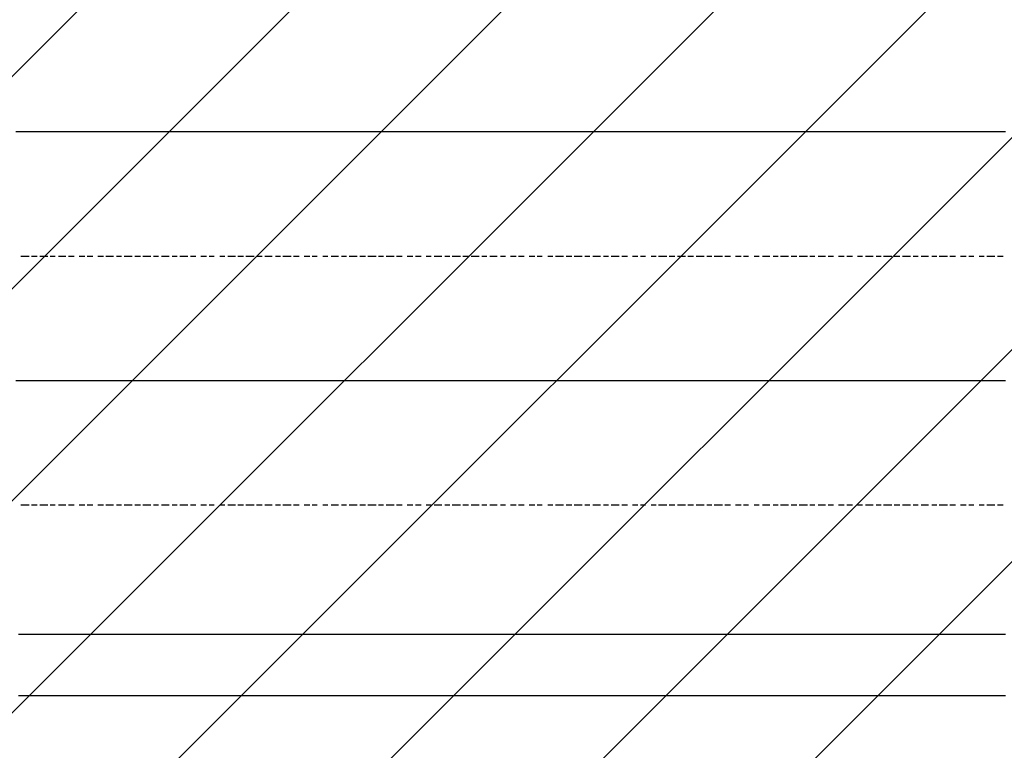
# Model space of a CAD drawing. Extents: x 997 to 109698, y 921 to 94021.
# Tile 516 of 656: x 23491 to 25066, y 45047 to 46216. Entities that reach past the tile are written whole.
import ezdxf

# ---------------------------------------------------------------- set-up
doc = ezdxf.new("R2010")
doc.units = 0
doc.header["$MEASUREMENT"] = 0
doc.layers.add('12', color=7, linetype='CONTINUOUS')
doc.layers.add('28', color=7, linetype='CONTINUOUS')

msp = doc.modelspace()

# ---------------------------------------------------------------- linework, layer by layer
at = {"layer": '12', "color": 5}
for p, q in [((23484.630503, 46036.563401), (23497.630503, 46036.563401)), ((23497.630503, 46036.563401), (23505.630503, 46036.563401)), ((23505.630503, 46036.563401), (23518.630503, 46036.563401)), ((23518.630503, 46036.563401), (23526.630503, 46036.563401)), ((23526.630503, 46036.563401), (23535.630503, 46036.563401)), ((23535.630503, 46036.563401), (23547.630503, 46036.563401)), ((23547.630503, 46036.563401), (23556.630503, 46036.563401)), ((23556.630503, 46036.563401), (23564.630503, 46036.563401)), ((23564.630503, 46036.563401), (23577.630503, 46036.563401)), ((23577.630503, 46036.563401), (23585.630503, 46036.563401)), ((23585.630503, 46036.563401), (23594.630503, 46036.563401)), ((23594.630503, 46036.563401), (23607.630503, 46036.563401)), ((23607.630503, 46036.563401), (23615.630503, 46036.563401)), ((23615.630503, 46036.563401), (23628.630503, 46036.563401)), ((23628.630503, 46036.563401), (23636.630503, 46036.563401)), ((23636.630503, 46036.563401), (23645.630503, 46036.563401)), ((23645.630503, 46036.563401), (23657.630503, 46036.563401)), ((23657.630503, 46036.563401), (23666.630503, 46036.563401)), ((23666.630503, 46036.563401), (23674.630503, 46036.563401)), ((23674.630503, 46036.563401), (23687.630503, 46036.563401)), ((23687.630503, 46036.563401), (23695.630503, 46036.563401)), ((23695.630503, 46036.563401), (23704.630503, 46036.563401)), ((23704.630503, 46036.563401), (23717.630503, 46036.563401)), ((23717.630503, 46036.563401), (23725.630503, 46036.563401)), ((23725.630503, 46036.563401), (23738.630503, 46036.563401)), ((23738.630503, 46036.563401), (23746.630503, 46036.563401)), ((23746.630503, 46036.563401), (23755.630503, 46036.563401)), ((23755.630503, 46036.563401), (23767.630503, 46036.563401)), ((23767.630503, 46036.563401), (23776.630503, 46036.563401)), ((23776.630503, 46036.563401), (23784.630503, 46036.563401)), ((23784.630503, 46036.563401), (23797.630503, 46036.563401)), ((23797.630503, 46036.563401), (23806.630503, 46036.563401)), ((23806.630503, 46036.563401), (23814.630503, 46036.563401)), ((23814.630503, 46036.563401), (23827.630503, 46036.563401)), ((23827.630503, 46036.563401), (23835.630503, 46036.563401)), ((23835.630503, 46036.563401), (23848.630503, 46036.563401)), ((23848.630503, 46036.563401), (23856.630503, 46036.563401)), ((23856.630503, 46036.563401), (23865.630503, 46036.563401)), ((23865.630503, 46036.563401), (23878.630503, 46036.563401)), ((23878.630503, 46036.563401), (23886.630503, 46036.563401)), ((23886.630503, 46036.563401), (23894.630503, 46036.563401)), ((23894.630503, 46036.563401), (23907.630503, 46036.563401)), ((23907.630503, 46036.563401), (23916.630503, 46036.563401)), ((23916.630503, 46036.563401), (23924.630503, 46036.563401)), ((23924.630503, 46036.563401), (23937.630503, 46036.563401)), ((23937.630503, 46036.563401), (23945.630503, 46036.563401)), ((23945.630503, 46036.563401), (23958.630503, 46036.563401)), ((23958.630503, 46036.563401), (23966.630503, 46036.563401)), ((23966.630503, 46036.563401), (23975.630503, 46036.563401)), ((23975.630503, 46036.563401), (23988.630503, 46036.563401)), ((23988.630503, 46036.563401), (23996.630503, 46036.563401)), ((23996.630503, 46036.563401), (24005.630503, 46036.563401)), ((24005.630503, 46036.563401), (24017.630503, 46036.563401)), ((24017.630503, 46036.563401), (24026.630503, 46036.563401)), ((24026.630503, 46036.563401), (24034.630503, 46036.563401)), ((24034.630503, 46036.563401), (24047.630503, 46036.563401)), ((24047.630503, 46036.563401), (24055.630503, 46036.563401)), ((24055.630503, 46036.563401), (24064.630503, 46036.563401)), ((24064.630503, 46036.563401), (24076.630503, 46036.563401)), ((24076.630503, 46036.563401), (24085.630503, 46036.563401)), ((24085.630503, 46036.563401), (24098.630503, 46036.563401)), ((24098.630503, 46036.563401), (24106.630503, 46036.563401)), ((24106.630503, 46036.563401), (24115.630503, 46036.563401)), ((24115.630503, 46036.563401), (24127.630503, 46036.563401)), ((24127.630503, 46036.563401), (24136.630503, 46036.563401)), ((24136.630503, 46036.563401), (24144.630503, 46036.563401)), ((24144.630503, 46036.563401), (24157.630503, 46036.563401)), ((24157.630503, 46036.563401), (24165.630503, 46036.563401)), ((24165.630503, 46036.563401), (24174.630503, 46036.563401)), ((24174.630503, 46036.563401), (24187.630503, 46036.563401)), ((24187.630503, 46036.563401), (24195.630503, 46036.563401)), ((24195.630503, 46036.563401), (24208.630503, 46036.563401)), ((24208.630503, 46036.563401), (24216.630503, 46036.563401)), ((24216.630503, 46036.563401), (24225.630503, 46036.563401)), ((24225.630503, 46036.563401), (24237.630503, 46036.563401)), ((24237.630503, 46036.563401), (24246.630503, 46036.563401)), ((24246.630503, 46036.563401), (24254.630503, 46036.563401)), ((24254.630503, 46036.563401), (24267.630503, 46036.563401)), ((24267.630503, 46036.563401), (24275.630503, 46036.563401)), ((24275.630503, 46036.563401), (24284.630503, 46036.563401)), ((24284.630503, 46036.563401), (24297.630503, 46036.563401)), ((24297.630503, 46036.563401), (24305.630503, 46036.563401)), ((24305.630503, 46036.563401), (24318.630503, 46036.563401)), ((24318.630503, 46036.563401), (24326.630503, 46036.563401)), ((24326.630503, 46036.563401), (24335.630503, 46036.563401)), ((24335.630503, 46036.563401), (24347.630503, 46036.563401)), ((24347.630503, 46036.563401), (24356.630503, 46036.563401)), ((24356.630503, 46036.563401), (24364.630503, 46036.563401)), ((24364.630503, 46036.563401), (24377.630503, 46036.563401)), ((24377.630503, 46036.563401), (24386.630503, 46036.563401)), ((24386.630503, 46036.563401), (24394.630503, 46036.563401)), ((24394.630503, 46036.563401), (24407.630503, 46036.563401)), ((24407.630503, 46036.563401), (24415.630503, 46036.563401)), ((24415.630503, 46036.563401), (24428.630503, 46036.563401)), ((24428.630503, 46036.563401), (24436.630503, 46036.563401)), ((24436.630503, 46036.563401), (24445.630503, 46036.563401)), ((24445.630503, 46036.563401), (24458.630503, 46036.563401)), ((24458.630503, 46036.563401), (24466.630503, 46036.563401)), ((24466.630503, 46036.563401), (24474.630503, 46036.563401)), ((24474.630503, 46036.563401), (24487.630503, 46036.563401)), ((24487.630503, 46036.563401), (24496.630503, 46036.563401)), ((24496.630503, 46036.563401), (24504.630503, 46036.563401)), ((24504.630503, 46036.563401), (24517.630503, 46036.563401)), ((24517.630503, 46036.563401), (24525.630503, 46036.563401)), ((24525.630503, 46036.563401), (24538.630503, 46036.563401)), ((24538.630503, 46036.563401), (24546.630503, 46036.563401)), ((24546.630503, 46036.563401), (24555.630503, 46036.563401)), ((24555.630503, 46036.563401), (24568.630503, 46036.563401)), ((24568.630503, 46036.563401), (24576.630503, 46036.563401)), ((24576.630503, 46036.563401), (24585.630503, 46036.563401)), ((24585.630503, 46036.563401), (24597.630503, 46036.563401)), ((24597.630503, 46036.563401), (24606.630503, 46036.563401)), ((24606.630503, 46036.563401), (24614.630503, 46036.563401)), ((24614.630503, 46036.563401), (24627.630503, 46036.563401)), ((24627.630503, 46036.563401), (24635.630503, 46036.563401)), ((24635.630503, 46036.563401), (24644.630503, 46036.563401)), ((24644.630503, 46036.563401), (24656.630503, 46036.563401)), ((24656.630503, 46036.563401), (24665.630503, 46036.563401)), ((24665.630503, 46036.563401), (24678.630503, 46036.563401)), ((24678.630503, 46036.563401), (24686.630503, 46036.563401)), ((24686.630503, 46036.563401), (24695.630503, 46036.563401)), ((24695.630503, 46036.563401), (24707.630503, 46036.563401)), ((24707.630503, 46036.563401), (24716.630503, 46036.563401)), ((24716.630503, 46036.563401), (24724.630503, 46036.563401)), ((24724.630503, 46036.563401), (24737.630503, 46036.563401)), ((24737.630503, 46036.563401), (24745.630503, 46036.563401)), ((24745.630503, 46036.563401), (24754.630503, 46036.563401)), ((24754.630503, 46036.563401), (24767.630503, 46036.563401)), ((24767.630503, 46036.563401), (24775.630503, 46036.563401)), ((24775.630503, 46036.563401), (24788.630503, 46036.563401)), ((24788.630503, 46036.563401), (24796.630503, 46036.563401)), ((24796.630503, 46036.563401), (24805.630503, 46036.563401)), ((24805.630503, 46036.563401), (24817.630503, 46036.563401)), ((24817.630503, 46036.563401), (24826.630503, 46036.563401)), ((24826.630503, 46036.563401), (24834.630503, 46036.563401)), ((24834.630503, 46036.563401), (24847.630503, 46036.563401)), ((24847.630503, 46036.563401), (24855.630503, 46036.563401)), ((24855.630503, 46036.563401), (24864.630503, 46036.563401)), ((24864.630503, 46036.563401), (24877.630503, 46036.563401)), ((24877.630503, 46036.563401), (24885.630503, 46036.563401)), ((24885.630503, 46036.563401), (24898.630503, 46036.563401)), ((24898.630503, 46036.563401), (24906.630503, 46036.563401)), ((24906.630503, 46036.563401), (24915.630503, 46036.563401)), ((24915.630503, 46036.563401), (24927.630503, 46036.563401)), ((24927.630503, 46036.563401), (24936.630503, 46036.563401)), ((24936.630503, 46036.563401), (24944.630503, 46036.563401)), ((24944.630503, 46036.563401), (24957.630503, 46036.563401)), ((24957.630503, 46036.563401), (24966.630503, 46036.563401)), ((24966.630503, 46036.563401), (24974.630503, 46036.563401)), ((24974.630503, 46036.563401), (24987.630503, 46036.563401)), ((24987.630503, 46036.563401), (24995.630503, 46036.563401)), ((24995.630503, 46036.563401), (25008.630503, 46036.563401)), ((25008.630503, 46036.563401), (25016.630503, 46036.563401)), ((25016.630503, 46036.563401), (25025.630503, 46036.563401)), ((25025.630503, 46036.563401), (25037.630503, 46036.563401)), ((25037.630503, 46036.563401), (25046.630503, 46036.563401)), ((25046.630503, 46036.563401), (25054.630503, 46036.563401)), ((25054.630503, 46036.563401), (25067.630503, 46036.563401)), ((23484.630503, 45638.563401), (23497.630503, 45638.563401)), ((23497.630503, 45638.563401), (23505.630503, 45638.563401)), ((23505.630503, 45638.563401), (23518.630503, 45638.563401)), ((23518.630503, 45638.563401), (23526.630503, 45638.563401)), ((23526.630503, 45638.563401), (23535.630503, 45638.563401)), ((23535.630503, 45638.563401), (23547.630503, 45638.563401)), ((23547.630503, 45638.563401), (23556.630503, 45638.563401)), ((23556.630503, 45638.563401), (23564.630503, 45638.563401)), ((23564.630503, 45638.563401), (23577.630503, 45638.563401)), ((23577.630503, 45638.563401), (23585.630503, 45638.563401)), ((23585.630503, 45638.563401), (23594.630503, 45638.563401)), ((23594.630503, 45638.563401), (23607.630503, 45638.563401)), ((23607.630503, 45638.563401), (23615.630503, 45638.563401)), ((23615.630503, 45638.563401), (23628.630503, 45638.563401)), ((23628.630503, 45638.563401), (23636.630503, 45638.563401)), ((23636.630503, 45638.563401), (23645.630503, 45638.563401)), ((23645.630503, 45638.563401), (23657.630503, 45638.563401)), ((23657.630503, 45638.563401), (23666.630503, 45638.563401)), ((23666.630503, 45638.563401), (23674.630503, 45638.563401)), ((23674.630503, 45638.563401), (23687.630503, 45638.563401)), ((23687.630503, 45638.563401), (23695.630503, 45638.563401)), ((23695.630503, 45638.563401), (23704.630503, 45638.563401)), ((23704.630503, 45638.563401), (23717.630503, 45638.563401)), ((23717.630503, 45638.563401), (23725.630503, 45638.563401)), ((23725.630503, 45638.563401), (23738.630503, 45638.563401)), ((23738.630503, 45638.563401), (23746.630503, 45638.563401)), ((23746.630503, 45638.563401), (23755.630503, 45638.563401)), ((23755.630503, 45638.563401), (23767.630503, 45638.563401)), ((23767.630503, 45638.563401), (23776.630503, 45638.563401)), ((23776.630503, 45638.563401), (23784.630503, 45638.563401)), ((23784.630503, 45638.563401), (23797.630503, 45638.563401)), ((23797.630503, 45638.563401), (23806.630503, 45638.563401)), ((23806.630503, 45638.563401), (23814.630503, 45638.563401)), ((23814.630503, 45638.563401), (23827.630503, 45638.563401)), ((23827.630503, 45638.563401), (23835.630503, 45638.563401)), ((23835.630503, 45638.563401), (23848.630503, 45638.563401)), ((23848.630503, 45638.563401), (23856.630503, 45638.563401)), ((23856.630503, 45638.563401), (23865.630503, 45638.563401)), ((23865.630503, 45638.563401), (23878.630503, 45638.563401)), ((23878.630503, 45638.563401), (23886.630503, 45638.563401)), ((23886.630503, 45638.563401), (23894.630503, 45638.563401)), ((23894.630503, 45638.563401), (23907.630503, 45638.563401)), ((23907.630503, 45638.563401), (23916.630503, 45638.563401)), ((23916.630503, 45638.563401), (23924.630503, 45638.563401)), ((23924.630503, 45638.563401), (23937.630503, 45638.563401)), ((23937.630503, 45638.563401), (23945.630503, 45638.563401)), ((23945.630503, 45638.563401), (23958.630503, 45638.563401)), ((23958.630503, 45638.563401), (23966.630503, 45638.563401)), ((23966.630503, 45638.563401), (23975.630503, 45638.563401)), ((23975.630503, 45638.563401), (23988.630503, 45638.563401)), ((23988.630503, 45638.563401), (23996.630503, 45638.563401)), ((23996.630503, 45638.563401), (24005.630503, 45638.563401)), ((24005.630503, 45638.563401), (24017.630503, 45638.563401)), ((24017.630503, 45638.563401), (24026.630503, 45638.563401)), ((24026.630503, 45638.563401), (24034.630503, 45638.563401)), ((24034.630503, 45638.563401), (24047.630503, 45638.563401)), ((24047.630503, 45638.563401), (24055.630503, 45638.563401)), ((24055.630503, 45638.563401), (24064.630503, 45638.563401)), ((24064.630503, 45638.563401), (24076.630503, 45638.563401)), ((24076.630503, 45638.563401), (24085.630503, 45638.563401)), ((24085.630503, 45638.563401), (24098.630503, 45638.563401)), ((24098.630503, 45638.563401), (24106.630503, 45638.563401)), ((24106.630503, 45638.563401), (24115.630503, 45638.563401)), ((24115.630503, 45638.563401), (24127.630503, 45638.563401)), ((24127.630503, 45638.563401), (24136.630503, 45638.563401)), ((24136.630503, 45638.563401), (24144.630503, 45638.563401)), ((24144.630503, 45638.563401), (24157.630503, 45638.563401)), ((24157.630503, 45638.563401), (24165.630503, 45638.563401)), ((24165.630503, 45638.563401), (24174.630503, 45638.563401)), ((24174.630503, 45638.563401), (24187.630503, 45638.563401)), ((24187.630503, 45638.563401), (24195.630503, 45638.563401)), ((24195.630503, 45638.563401), (24208.630503, 45638.563401)), ((24208.630503, 45638.563401), (24216.630503, 45638.563401)), ((24216.630503, 45638.563401), (24225.630503, 45638.563401)), ((24225.630503, 45638.563401), (24237.630503, 45638.563401)), ((24237.630503, 45638.563401), (24246.630503, 45638.563401)), ((24246.630503, 45638.563401), (24254.630503, 45638.563401)), ((24254.630503, 45638.563401), (24267.630503, 45638.563401)), ((24267.630503, 45638.563401), (24275.630503, 45638.563401)), ((24275.630503, 45638.563401), (24284.630503, 45638.563401)), ((24284.630503, 45638.563401), (24297.630503, 45638.563401)), ((24297.630503, 45638.563401), (24305.630503, 45638.563401)), ((24305.630503, 45638.563401), (24318.630503, 45638.563401)), ((24318.630503, 45638.563401), (24326.630503, 45638.563401)), ((24326.630503, 45638.563401), (24335.630503, 45638.563401)), ((24335.630503, 45638.563401), (24347.630503, 45638.563401)), ((24347.630503, 45638.563401), (24356.630503, 45638.563401)), ((24356.630503, 45638.563401), (24364.630503, 45638.563401)), ((24364.630503, 45638.563401), (24377.630503, 45638.563401)), ((24377.630503, 45638.563401), (24386.630503, 45638.563401)), ((24386.630503, 45638.563401), (24394.630503, 45638.563401)), ((24394.630503, 45638.563401), (24407.630503, 45638.563401)), ((24407.630503, 45638.563401), (24415.630503, 45638.563401)), ((24415.630503, 45638.563401), (24428.630503, 45638.563401)), ((24428.630503, 45638.563401), (24436.630503, 45638.563401)), ((24436.630503, 45638.563401), (24445.630503, 45638.563401)), ((24445.630503, 45638.563401), (24458.630503, 45638.563401)), ((24458.630503, 45638.563401), (24466.630503, 45638.563401)), ((24466.630503, 45638.563401), (24474.630503, 45638.563401)), ((24474.630503, 45638.563401), (24487.630503, 45638.563401)), ((24487.630503, 45638.563401), (24496.630503, 45638.563401)), ((24496.630503, 45638.563401), (24504.630503, 45638.563401)), ((24504.630503, 45638.563401), (24517.630503, 45638.563401)), ((24517.630503, 45638.563401), (24525.630503, 45638.563401)), ((24525.630503, 45638.563401), (24538.630503, 45638.563401)), ((24538.630503, 45638.563401), (24546.630503, 45638.563401)), ((24546.630503, 45638.563401), (24555.630503, 45638.563401)), ((24555.630503, 45638.563401), (24568.630503, 45638.563401)), ((24568.630503, 45638.563401), (24576.630503, 45638.563401)), ((24576.630503, 45638.563401), (24585.630503, 45638.563401)), ((24585.630503, 45638.563401), (24597.630503, 45638.563401)), ((24597.630503, 45638.563401), (24606.630503, 45638.563401)), ((24606.630503, 45638.563401), (24614.630503, 45638.563401)), ((24614.630503, 45638.563401), (24627.630503, 45638.563401)), ((24627.630503, 45638.563401), (24635.630503, 45638.563401)), ((24635.630503, 45638.563401), (24644.630503, 45638.563401)), ((24644.630503, 45638.563401), (24656.630503, 45638.563401)), ((24656.630503, 45638.563401), (24665.630503, 45638.563401)), ((24665.630503, 45638.563401), (24678.630503, 45638.563401)), ((24678.630503, 45638.563401), (24686.630503, 45638.563401)), ((24686.630503, 45638.563401), (24695.630503, 45638.563401)), ((24695.630503, 45638.563401), (24707.630503, 45638.563401)), ((24707.630503, 45638.563401), (24716.630503, 45638.563401)), ((24716.630503, 45638.563401), (24724.630503, 45638.563401)), ((24724.630503, 45638.563401), (24737.630503, 45638.563401)), ((24737.630503, 45638.563401), (24745.630503, 45638.563401)), ((24745.630503, 45638.563401), (24754.630503, 45638.563401)), ((24754.630503, 45638.563401), (24767.630503, 45638.563401)), ((24767.630503, 45638.563401), (24775.630503, 45638.563401)), ((24775.630503, 45638.563401), (24788.630503, 45638.563401)), ((24788.630503, 45638.563401), (24796.630503, 45638.563401)), ((24796.630503, 45638.563401), (24805.630503, 45638.563401)), ((24805.630503, 45638.563401), (24817.630503, 45638.563401)), ((24817.630503, 45638.563401), (24826.630503, 45638.563401)), ((24826.630503, 45638.563401), (24834.630503, 45638.563401)), ((24834.630503, 45638.563401), (24847.630503, 45638.563401)), ((24847.630503, 45638.563401), (24855.630503, 45638.563401)), ((24855.630503, 45638.563401), (24864.630503, 45638.563401)), ((24864.630503, 45638.563401), (24877.630503, 45638.563401)), ((24877.630503, 45638.563401), (24885.630503, 45638.563401)), ((24885.630503, 45638.563401), (24898.630503, 45638.563401)), ((24898.630503, 45638.563401), (24906.630503, 45638.563401)), ((24906.630503, 45638.563401), (24915.630503, 45638.563401)), ((24915.630503, 45638.563401), (24927.630503, 45638.563401)), ((24927.630503, 45638.563401), (24936.630503, 45638.563401)), ((24936.630503, 45638.563401), (24944.630503, 45638.563401)), ((24944.630503, 45638.563401), (24957.630503, 45638.563401)), ((24957.630503, 45638.563401), (24966.630503, 45638.563401)), ((24966.630503, 45638.563401), (24974.630503, 45638.563401)), ((24974.630503, 45638.563401), (24987.630503, 45638.563401)), ((24987.630503, 45638.563401), (24995.630503, 45638.563401)), ((24995.630503, 45638.563401), (25008.630503, 45638.563401)), ((25008.630503, 45638.563401), (25016.630503, 45638.563401)), ((25016.630503, 45638.563401), (25025.630503, 45638.563401)), ((25025.630503, 45638.563401), (25037.630503, 45638.563401)), ((25037.630503, 45638.563401), (25046.630503, 45638.563401)), ((25046.630503, 45638.563401), (25054.630503, 45638.563401)), ((25054.630503, 45638.563401), (25067.630503, 45638.563401)), ((23488.630503, 45232.563401), (23497.630503, 45232.563401)), ((23497.630503, 45232.563401), (23509.630503, 45232.563401)), ((23509.630503, 45232.563401), (23518.630503, 45232.563401)), ((23518.630503, 45232.563401), (23526.630503, 45232.563401)), ((23526.630503, 45232.563401), (23539.630503, 45232.563401)), ((23539.630503, 45232.563401), (23547.630503, 45232.563401)), ((23547.630503, 45232.563401), (23556.630503, 45232.563401)), ((23556.630503, 45232.563401), (23568.630503, 45232.563401)), ((23568.630503, 45232.563401), (23577.630503, 45232.563401)), ((23577.630503, 45232.563401), (23590.630503, 45232.563401)), ((23590.630503, 45232.563401), (23598.630503, 45232.563401)), ((23598.630503, 45232.563401), (23607.630503, 45232.563401)), ((23607.630503, 45232.563401), (23619.630503, 45232.563401)), ((23619.630503, 45232.563401), (23628.630503, 45232.563401)), ((23628.630503, 45232.563401), (23636.630503, 45232.563401)), ((23636.630503, 45232.563401), (23649.630503, 45232.563401)), ((23649.630503, 45232.563401), (23657.630503, 45232.563401)), ((23657.630503, 45232.563401), (23666.630503, 45232.563401)), ((23666.630503, 45232.563401), (23679.630503, 45232.563401)), ((23679.630503, 45232.563401), (23687.630503, 45232.563401)), ((23687.630503, 45232.563401), (23700.630503, 45232.563401)), ((23700.630503, 45232.563401), (23708.630503, 45232.563401)), ((23708.630503, 45232.563401), (23717.630503, 45232.563401)), ((23717.630503, 45232.563401), (23729.630503, 45232.563401)), ((23729.630503, 45232.563401), (23738.630503, 45232.563401)), ((23738.630503, 45232.563401), (23746.630503, 45232.563401)), ((23746.630503, 45232.563401), (23759.630503, 45232.563401)), ((23759.630503, 45232.563401), (23767.630503, 45232.563401)), ((23767.630503, 45232.563401), (23776.630503, 45232.563401)), ((23776.630503, 45232.563401), (23789.630503, 45232.563401)), ((23789.630503, 45232.563401), (23797.630503, 45232.563401)), ((23797.630503, 45232.563401), (23806.630503, 45232.563401)), ((23806.630503, 45232.563401), (23818.630503, 45232.563401)), ((23818.630503, 45232.563401), (23827.630503, 45232.563401)), ((23827.630503, 45232.563401), (23839.630503, 45232.563401)), ((23839.630503, 45232.563401), (23848.630503, 45232.563401)), ((23848.630503, 45232.563401), (23856.630503, 45232.563401)), ((23856.630503, 45232.563401), (23869.630503, 45232.563401)), ((23869.630503, 45232.563401), (23878.630503, 45232.563401)), ((23878.630503, 45232.563401), (23886.630503, 45232.563401)), ((23886.630503, 45232.563401), (23899.630503, 45232.563401)), ((23899.630503, 45232.563401), (23907.630503, 45232.563401)), ((23907.630503, 45232.563401), (23916.630503, 45232.563401)), ((23916.630503, 45232.563401), (23928.630503, 45232.563401)), ((23928.630503, 45232.563401), (23937.630503, 45232.563401)), ((23937.630503, 45232.563401), (23950.630503, 45232.563401)), ((23950.630503, 45232.563401), (23958.630503, 45232.563401)), ((23958.630503, 45232.563401), (23966.630503, 45232.563401)), ((23966.630503, 45232.563401), (23979.630503, 45232.563401)), ((23979.630503, 45232.563401), (23988.630503, 45232.563401)), ((23988.630503, 45232.563401), (23996.630503, 45232.563401)), ((23996.630503, 45232.563401), (24009.630503, 45232.563401)), ((24009.630503, 45232.563401), (24017.630503, 45232.563401)), ((24017.630503, 45232.563401), (24026.630503, 45232.563401)), ((24026.630503, 45232.563401), (24038.630503, 45232.563401)), ((24038.630503, 45232.563401), (24047.630503, 45232.563401)), ((24047.630503, 45232.563401), (24060.630503, 45232.563401)), ((24060.630503, 45232.563401), (24068.630503, 45232.563401)), ((24068.630503, 45232.563401), (24076.630503, 45232.563401)), ((24076.630503, 45232.563401), (24089.630503, 45232.563401)), ((24089.630503, 45232.563401), (24098.630503, 45232.563401)), ((24098.630503, 45232.563401), (24106.630503, 45232.563401)), ((24106.630503, 45232.563401), (24119.630503, 45232.563401)), ((24119.630503, 45232.563401), (24127.630503, 45232.563401)), ((24127.630503, 45232.563401), (24136.630503, 45232.563401)), ((24136.630503, 45232.563401), (24148.630503, 45232.563401)), ((24148.630503, 45232.563401), (24157.630503, 45232.563401)), ((24157.630503, 45232.563401), (24170.630503, 45232.563401)), ((24170.630503, 45232.563401), (24178.630503, 45232.563401)), ((24178.630503, 45232.563401), (24187.630503, 45232.563401)), ((24187.630503, 45232.563401), (24199.630503, 45232.563401)), ((24199.630503, 45232.563401), (24208.630503, 45232.563401)), ((24208.630503, 45232.563401), (24216.630503, 45232.563401)), ((24216.630503, 45232.563401), (24229.630503, 45232.563401)), ((24229.630503, 45232.563401), (24237.630503, 45232.563401)), ((24237.630503, 45232.563401), (24246.630503, 45232.563401)), ((24246.630503, 45232.563401), (24259.630503, 45232.563401)), ((24259.630503, 45232.563401), (24267.630503, 45232.563401)), ((24267.630503, 45232.563401), (24280.630503, 45232.563401)), ((24280.630503, 45232.563401), (24288.630503, 45232.563401)), ((24288.630503, 45232.563401), (24297.630503, 45232.563401)), ((24297.630503, 45232.563401), (24309.630503, 45232.563401)), ((24309.630503, 45232.563401), (24318.630503, 45232.563401)), ((24318.630503, 45232.563401), (24326.630503, 45232.563401)), ((24326.630503, 45232.563401), (24339.630503, 45232.563401)), ((24339.630503, 45232.563401), (24347.630503, 45232.563401)), ((24347.630503, 45232.563401), (24356.630503, 45232.563401)), ((24356.630503, 45232.563401), (24369.630503, 45232.563401)), ((24369.630503, 45232.563401), (24377.630503, 45232.563401)), ((24377.630503, 45232.563401), (24386.630503, 45232.563401)), ((24386.630503, 45232.563401), (24398.630503, 45232.563401)), ((24398.630503, 45232.563401), (24407.630503, 45232.563401)), ((24407.630503, 45232.563401), (24419.630503, 45232.563401)), ((24419.630503, 45232.563401), (24428.630503, 45232.563401)), ((24428.630503, 45232.563401), (24436.630503, 45232.563401)), ((24436.630503, 45232.563401), (24449.630503, 45232.563401)), ((24449.630503, 45232.563401), (24458.630503, 45232.563401)), ((24458.630503, 45232.563401), (24466.630503, 45232.563401)), ((24466.630503, 45232.563401), (24479.630503, 45232.563401)), ((24479.630503, 45232.563401), (24487.630503, 45232.563401)), ((24487.630503, 45232.563401), (24496.630503, 45232.563401)), ((24496.630503, 45232.563401), (24508.630503, 45232.563401)), ((24508.630503, 45232.563401), (24517.630503, 45232.563401)), ((24517.630503, 45232.563401), (24529.630503, 45232.563401)), ((24529.630503, 45232.563401), (24538.630503, 45232.563401)), ((24538.630503, 45232.563401), (24546.630503, 45232.563401)), ((24546.630503, 45232.563401), (24559.630503, 45232.563401)), ((24559.630503, 45232.563401), (24568.630503, 45232.563401)), ((24568.630503, 45232.563401), (24576.630503, 45232.563401)), ((24576.630503, 45232.563401), (24589.630503, 45232.563401)), ((24589.630503, 45232.563401), (24597.630503, 45232.563401)), ((24597.630503, 45232.563401), (24606.630503, 45232.563401)), ((24606.630503, 45232.563401), (24618.630503, 45232.563401)), ((24618.630503, 45232.563401), (24627.630503, 45232.563401)), ((24627.630503, 45232.563401), (24640.630503, 45232.563401)), ((24640.630503, 45232.563401), (24648.630503, 45232.563401)), ((24648.630503, 45232.563401), (24656.630503, 45232.563401)), ((24656.630503, 45232.563401), (24669.630503, 45232.563401)), ((24669.630503, 45232.563401), (24678.630503, 45232.563401)), ((24678.630503, 45232.563401), (24686.630503, 45232.563401)), ((24686.630503, 45232.563401), (24699.630503, 45232.563401)), ((24699.630503, 45232.563401), (24707.630503, 45232.563401)), ((24707.630503, 45232.563401), (24716.630503, 45232.563401)), ((24716.630503, 45232.563401), (24728.630503, 45232.563401)), ((24728.630503, 45232.563401), (24737.630503, 45232.563401)), ((24737.630503, 45232.563401), (24750.630503, 45232.563401)), ((24750.630503, 45232.563401), (24758.630503, 45232.563401)), ((24758.630503, 45232.563401), (24767.630503, 45232.563401)), ((24767.630503, 45232.563401), (24779.630503, 45232.563401)), ((24779.630503, 45232.563401), (24788.630503, 45232.563401)), ((24788.630503, 45232.563401), (24796.630503, 45232.563401)), ((24796.630503, 45232.563401), (24809.630503, 45232.563401)), ((24809.630503, 45232.563401), (24817.630503, 45232.563401)), ((24817.630503, 45232.563401), (24826.630503, 45232.563401)), ((24826.630503, 45232.563401), (24838.630503, 45232.563401)), ((24838.630503, 45232.563401), (24847.630503, 45232.563401)), ((24847.630503, 45232.563401), (24860.630503, 45232.563401)), ((24860.630503, 45232.563401), (24868.630503, 45232.563401)), ((24868.630503, 45232.563401), (24877.630503, 45232.563401)), ((24877.630503, 45232.563401), (24889.630503, 45232.563401)), ((24889.630503, 45232.563401), (24898.630503, 45232.563401)), ((24898.630503, 45232.563401), (24906.630503, 45232.563401)), ((24906.630503, 45232.563401), (24919.630503, 45232.563401)), ((24919.630503, 45232.563401), (24927.630503, 45232.563401)), ((24927.630503, 45232.563401), (24936.630503, 45232.563401)), ((24936.630503, 45232.563401), (24949.630503, 45232.563401)), ((24949.630503, 45232.563401), (24957.630503, 45232.563401)), ((24957.630503, 45232.563401), (24966.630503, 45232.563401)), ((24966.630503, 45232.563401), (24978.630503, 45232.563401)), ((24978.630503, 45232.563401), (24987.630503, 45232.563401)), ((24987.630503, 45232.563401), (24999.630503, 45232.563401)), ((24999.630503, 45232.563401), (25008.630503, 45232.563401)), ((25008.630503, 45232.563401), (25016.630503, 45232.563401)), ((25016.630503, 45232.563401), (25029.630503, 45232.563401)), ((25029.630503, 45232.563401), (25037.630503, 45232.563401)), ((25037.630503, 45232.563401), (25046.630503, 45232.563401)), ((25046.630503, 45232.563401), (25059.630503, 45232.563401)), ((25059.630503, 45232.563401), (25067.630503, 45232.563401))]:
    msp.add_line(p, q, dxfattribs=at)
at = {"layer": '12', "color": 1}
for p, q in [((23492.630503, 45837.563401), (23505.630503, 45837.563401)), ((23509.630503, 45837.563401), (23518.630503, 45837.563401)), ((23522.630503, 45837.563401), (23535.630503, 45837.563401)), ((23539.630503, 45837.563401), (23547.630503, 45837.563401)), ((23552.630503, 45837.563401), (23564.630503, 45837.563401)), ((23568.630503, 45837.563401), (23577.630503, 45837.563401)), ((23585.630503, 45837.563401), (23594.630503, 45837.563401)), ((23598.630503, 45837.563401), (23607.630503, 45837.563401)), ((23615.630503, 45837.563401), (23624.630503, 45837.563401)), ((23628.630503, 45837.563401), (23640.630503, 45837.563401)), ((23645.630503, 45837.563401), (23653.630503, 45837.563401)), ((23657.630503, 45837.563401), (23670.630503, 45837.563401)), ((23674.630503, 45837.563401), (23683.630503, 45837.563401)), ((23687.630503, 45837.563401), (23700.630503, 45837.563401)), ((23704.630503, 45837.563401), (23712.630503, 45837.563401)), ((23717.630503, 45837.563401), (23729.630503, 45837.563401)), ((23734.630503, 45837.563401), (23742.630503, 45837.563401)), ((23746.630503, 45837.563401), (23759.630503, 45837.563401)), ((23763.630503, 45837.563401), (23772.630503, 45837.563401)), ((23780.630503, 45837.563401), (23789.630503, 45837.563401)), ((23793.630503, 45837.563401), (23801.630503, 45837.563401)), ((23810.630503, 45837.563401), (23818.630503, 45837.563401)), ((23823.630503, 45837.563401), (23835.630503, 45837.563401)), ((23839.630503, 45837.563401), (23848.630503, 45837.563401)), ((23852.630503, 45837.563401), (23865.630503, 45837.563401)), ((23869.630503, 45837.563401), (23878.630503, 45837.563401)), ((23882.630503, 45837.563401), (23894.630503, 45837.563401)), ((23899.630503, 45837.563401), (23907.630503, 45837.563401)), ((23911.630503, 45837.563401), (23924.630503, 45837.563401)), ((23928.630503, 45837.563401), (23937.630503, 45837.563401)), ((23945.630503, 45837.563401), (23954.630503, 45837.563401)), ((23958.630503, 45837.563401), (23966.630503, 45837.563401)), ((23975.630503, 45837.563401), (23983.630503, 45837.563401)), ((23988.630503, 45837.563401), (24000.630503, 45837.563401)), ((24005.630503, 45837.563401), (24013.630503, 45837.563401)), ((24017.630503, 45837.563401), (24030.630503, 45837.563401)), ((24034.630503, 45837.563401), (24043.630503, 45837.563401)), ((24047.630503, 45837.563401), (24060.630503, 45837.563401)), ((24064.630503, 45837.563401), (24072.630503, 45837.563401)), ((24076.630503, 45837.563401), (24089.630503, 45837.563401)), ((24093.630503, 45837.563401), (24102.630503, 45837.563401)), ((24110.630503, 45837.563401), (24119.630503, 45837.563401)), ((24123.630503, 45837.563401), (24132.630503, 45837.563401)), ((24140.630503, 45837.563401), (24148.630503, 45837.563401)), ((24153.630503, 45837.563401), (24165.630503, 45837.563401)), ((24170.630503, 45837.563401), (24178.630503, 45837.563401)), ((24182.630503, 45837.563401), (24195.630503, 45837.563401)), ((24199.630503, 45837.563401), (24208.630503, 45837.563401)), ((24212.630503, 45837.563401), (24225.630503, 45837.563401)), ((24229.630503, 45837.563401), (24237.630503, 45837.563401)), ((24242.630503, 45837.563401), (24254.630503, 45837.563401)), ((24259.630503, 45837.563401), (24267.630503, 45837.563401)), ((24275.630503, 45837.563401), (24284.630503, 45837.563401)), ((24288.630503, 45837.563401), (24297.630503, 45837.563401)), ((24305.630503, 45837.563401), (24314.630503, 45837.563401)), ((24318.630503, 45837.563401), (24326.630503, 45837.563401)), ((24335.630503, 45837.563401), (24343.630503, 45837.563401)), ((24347.630503, 45837.563401), (24360.630503, 45837.563401)), ((24364.630503, 45837.563401), (24373.630503, 45837.563401)), ((24377.630503, 45837.563401), (24390.630503, 45837.563401)), ((24394.630503, 45837.563401), (24402.630503, 45837.563401)), ((24407.630503, 45837.563401), (24419.630503, 45837.563401)), ((24424.630503, 45837.563401), (24432.630503, 45837.563401)), ((24436.630503, 45837.563401), (24449.630503, 45837.563401)), ((24453.630503, 45837.563401), (24462.630503, 45837.563401)), ((24470.630503, 45837.563401), (24479.630503, 45837.563401)), ((24483.630503, 45837.563401), (24491.630503, 45837.563401)), ((24500.630503, 45837.563401), (24508.630503, 45837.563401)), ((24512.630503, 45837.563401), (24525.630503, 45837.563401)), ((24529.630503, 45837.563401), (24538.630503, 45837.563401)), ((24542.630503, 45837.563401), (24555.630503, 45837.563401)), ((24559.630503, 45837.563401), (24568.630503, 45837.563401)), ((24572.630503, 45837.563401), (24585.630503, 45837.563401)), ((24589.630503, 45837.563401), (24597.630503, 45837.563401)), ((24601.630503, 45837.563401), (24614.630503, 45837.563401)), ((24618.630503, 45837.563401), (24627.630503, 45837.563401)), ((24635.630503, 45837.563401), (24644.630503, 45837.563401)), ((24648.630503, 45837.563401), (24656.630503, 45837.563401)), ((24665.630503, 45837.563401), (24673.630503, 45837.563401)), ((24678.630503, 45837.563401), (24690.630503, 45837.563401)), ((24695.630503, 45837.563401), (24703.630503, 45837.563401)), ((24707.630503, 45837.563401), (24720.630503, 45837.563401)), ((24724.630503, 45837.563401), (24733.630503, 45837.563401)), ((24737.630503, 45837.563401), (24750.630503, 45837.563401)), ((24754.630503, 45837.563401), (24762.630503, 45837.563401)), ((24767.630503, 45837.563401), (24779.630503, 45837.563401)), ((24783.630503, 45837.563401), (24792.630503, 45837.563401)), ((24800.630503, 45837.563401), (24809.630503, 45837.563401)), ((24813.630503, 45837.563401), (24822.630503, 45837.563401)), ((24830.630503, 45837.563401), (24838.630503, 45837.563401)), ((24843.630503, 45837.563401), (24855.630503, 45837.563401)), ((24860.630503, 45837.563401), (24868.630503, 45837.563401)), ((24872.630503, 45837.563401), (24885.630503, 45837.563401)), ((24889.630503, 45837.563401), (24898.630503, 45837.563401)), ((24902.630503, 45837.563401), (24915.630503, 45837.563401)), ((24919.630503, 45837.563401), (24927.630503, 45837.563401)), ((24932.630503, 45837.563401), (24944.630503, 45837.563401)), ((24949.630503, 45837.563401), (24957.630503, 45837.563401)), ((24961.630503, 45837.563401), (24974.630503, 45837.563401)), ((24978.630503, 45837.563401), (24987.630503, 45837.563401)), ((24995.630503, 45837.563401), (25004.630503, 45837.563401)), ((25008.630503, 45837.563401), (25016.630503, 45837.563401)), ((25025.630503, 45837.563401), (25033.630503, 45837.563401)), ((25037.630503, 45837.563401), (25050.630503, 45837.563401)), ((25054.630503, 45837.563401), (25063.630503, 45837.563401)), ((23492.630503, 45439.563401), (23505.630503, 45439.563401)), ((23509.630503, 45439.563401), (23518.630503, 45439.563401)), ((23522.630503, 45439.563401), (23535.630503, 45439.563401)), ((23539.630503, 45439.563401), (23547.630503, 45439.563401)), ((23552.630503, 45439.563401), (23564.630503, 45439.563401)), ((23568.630503, 45439.563401), (23577.630503, 45439.563401)), ((23585.630503, 45439.563401), (23594.630503, 45439.563401)), ((23598.630503, 45439.563401), (23607.630503, 45439.563401)), ((23615.630503, 45439.563401), (23624.630503, 45439.563401)), ((23628.630503, 45439.563401), (23640.630503, 45439.563401)), ((23645.630503, 45439.563401), (23653.630503, 45439.563401)), ((23657.630503, 45439.563401), (23670.630503, 45439.563401)), ((23674.630503, 45439.563401), (23683.630503, 45439.563401)), ((23687.630503, 45439.563401), (23700.630503, 45439.563401)), ((23704.630503, 45439.563401), (23712.630503, 45439.563401)), ((23717.630503, 45439.563401), (23729.630503, 45439.563401)), ((23734.630503, 45439.563401), (23742.630503, 45439.563401)), ((23746.630503, 45439.563401), (23759.630503, 45439.563401)), ((23763.630503, 45439.563401), (23772.630503, 45439.563401)), ((23780.630503, 45439.563401), (23789.630503, 45439.563401)), ((23793.630503, 45439.563401), (23801.630503, 45439.563401)), ((23810.630503, 45439.563401), (23818.630503, 45439.563401)), ((23823.630503, 45439.563401), (23835.630503, 45439.563401)), ((23839.630503, 45439.563401), (23848.630503, 45439.563401)), ((23852.630503, 45439.563401), (23865.630503, 45439.563401)), ((23869.630503, 45439.563401), (23878.630503, 45439.563401)), ((23882.630503, 45439.563401), (23894.630503, 45439.563401)), ((23899.630503, 45439.563401), (23907.630503, 45439.563401)), ((23911.630503, 45439.563401), (23924.630503, 45439.563401)), ((23928.630503, 45439.563401), (23937.630503, 45439.563401)), ((23945.630503, 45439.563401), (23954.630503, 45439.563401)), ((23958.630503, 45439.563401), (23966.630503, 45439.563401)), ((23975.630503, 45439.563401), (23983.630503, 45439.563401)), ((23988.630503, 45439.563401), (24000.630503, 45439.563401)), ((24005.630503, 45439.563401), (24013.630503, 45439.563401)), ((24017.630503, 45439.563401), (24030.630503, 45439.563401)), ((24034.630503, 45439.563401), (24043.630503, 45439.563401)), ((24047.630503, 45439.563401), (24060.630503, 45439.563401)), ((24064.630503, 45439.563401), (24072.630503, 45439.563401)), ((24076.630503, 45439.563401), (24089.630503, 45439.563401)), ((24093.630503, 45439.563401), (24102.630503, 45439.563401)), ((24110.630503, 45439.563401), (24119.630503, 45439.563401)), ((24123.630503, 45439.563401), (24132.630503, 45439.563401)), ((24140.630503, 45439.563401), (24148.630503, 45439.563401)), ((24153.630503, 45439.563401), (24165.630503, 45439.563401)), ((24170.630503, 45439.563401), (24178.630503, 45439.563401)), ((24182.630503, 45439.563401), (24195.630503, 45439.563401)), ((24199.630503, 45439.563401), (24208.630503, 45439.563401)), ((24212.630503, 45439.563401), (24225.630503, 45439.563401)), ((24229.630503, 45439.563401), (24237.630503, 45439.563401)), ((24242.630503, 45439.563401), (24254.630503, 45439.563401)), ((24259.630503, 45439.563401), (24267.630503, 45439.563401)), ((24275.630503, 45439.563401), (24284.630503, 45439.563401)), ((24288.630503, 45439.563401), (24297.630503, 45439.563401)), ((24305.630503, 45439.563401), (24314.630503, 45439.563401)), ((24318.630503, 45439.563401), (24326.630503, 45439.563401)), ((24335.630503, 45439.563401), (24343.630503, 45439.563401)), ((24347.630503, 45439.563401), (24360.630503, 45439.563401)), ((24364.630503, 45439.563401), (24373.630503, 45439.563401)), ((24377.630503, 45439.563401), (24390.630503, 45439.563401)), ((24394.630503, 45439.563401), (24402.630503, 45439.563401)), ((24407.630503, 45439.563401), (24419.630503, 45439.563401)), ((24424.630503, 45439.563401), (24432.630503, 45439.563401)), ((24436.630503, 45439.563401), (24449.630503, 45439.563401)), ((24453.630503, 45439.563401), (24462.630503, 45439.563401)), ((24470.630503, 45439.563401), (24479.630503, 45439.563401)), ((24483.630503, 45439.563401), (24491.630503, 45439.563401)), ((24500.630503, 45439.563401), (24508.630503, 45439.563401)), ((24512.630503, 45439.563401), (24525.630503, 45439.563401)), ((24529.630503, 45439.563401), (24538.630503, 45439.563401)), ((24542.630503, 45439.563401), (24555.630503, 45439.563401)), ((24559.630503, 45439.563401), (24568.630503, 45439.563401)), ((24572.630503, 45439.563401), (24585.630503, 45439.563401)), ((24589.630503, 45439.563401), (24597.630503, 45439.563401)), ((24601.630503, 45439.563401), (24614.630503, 45439.563401)), ((24618.630503, 45439.563401), (24627.630503, 45439.563401)), ((24635.630503, 45439.563401), (24644.630503, 45439.563401)), ((24648.630503, 45439.563401), (24656.630503, 45439.563401)), ((24665.630503, 45439.563401), (24673.630503, 45439.563401)), ((24678.630503, 45439.563401), (24690.630503, 45439.563401)), ((24695.630503, 45439.563401), (24703.630503, 45439.563401)), ((24707.630503, 45439.563401), (24720.630503, 45439.563401)), ((24724.630503, 45439.563401), (24733.630503, 45439.563401)), ((24737.630503, 45439.563401), (24750.630503, 45439.563401)), ((24754.630503, 45439.563401), (24762.630503, 45439.563401)), ((24767.630503, 45439.563401), (24779.630503, 45439.563401)), ((24783.630503, 45439.563401), (24792.630503, 45439.563401)), ((24800.630503, 45439.563401), (24809.630503, 45439.563401)), ((24813.630503, 45439.563401), (24822.630503, 45439.563401)), ((24830.630503, 45439.563401), (24838.630503, 45439.563401)), ((24843.630503, 45439.563401), (24855.630503, 45439.563401)), ((24860.630503, 45439.563401), (24868.630503, 45439.563401)), ((24872.630503, 45439.563401), (24885.630503, 45439.563401)), ((24889.630503, 45439.563401), (24898.630503, 45439.563401)), ((24902.630503, 45439.563401), (24915.630503, 45439.563401)), ((24919.630503, 45439.563401), (24927.630503, 45439.563401)), ((24932.630503, 45439.563401), (24944.630503, 45439.563401)), ((24949.630503, 45439.563401), (24957.630503, 45439.563401)), ((24961.630503, 45439.563401), (24974.630503, 45439.563401)), ((24978.630503, 45439.563401), (24987.630503, 45439.563401)), ((24995.630503, 45439.563401), (25004.630503, 45439.563401)), ((25008.630503, 45439.563401), (25016.630503, 45439.563401)), ((25025.630503, 45439.563401), (25033.630503, 45439.563401)), ((25037.630503, 45439.563401), (25050.630503, 45439.563401)), ((25054.630503, 45439.563401), (25063.630503, 45439.563401))]:
    msp.add_line(p, q, dxfattribs=at)
at = {"layer": '12', "color": 44}
for p, q in [((23488.630503, 45134.563401), (23497.630503, 45134.563401)), ((23497.630503, 45134.563401), (23509.630503, 45134.563401)), ((23509.630503, 45134.563401), (23518.630503, 45134.563401)), ((23518.630503, 45134.563401), (23526.630503, 45134.563401)), ((23526.630503, 45134.563401), (23539.630503, 45134.563401)), ((23539.630503, 45134.563401), (23547.630503, 45134.563401)), ((23547.630503, 45134.563401), (23556.630503, 45134.563401)), ((23556.630503, 45134.563401), (23568.630503, 45134.563401)), ((23568.630503, 45134.563401), (23577.630503, 45134.563401)), ((23577.630503, 45134.563401), (23590.630503, 45134.563401)), ((23590.630503, 45134.563401), (23598.630503, 45134.563401)), ((23598.630503, 45134.563401), (23607.630503, 45134.563401)), ((23607.630503, 45134.563401), (23619.630503, 45134.563401)), ((23619.630503, 45134.563401), (23628.630503, 45134.563401)), ((23628.630503, 45134.563401), (23636.630503, 45134.563401)), ((23636.630503, 45134.563401), (23649.630503, 45134.563401)), ((23649.630503, 45134.563401), (23657.630503, 45134.563401)), ((23657.630503, 45134.563401), (23666.630503, 45134.563401)), ((23666.630503, 45134.563401), (23679.630503, 45134.563401)), ((23679.630503, 45134.563401), (23687.630503, 45134.563401)), ((23687.630503, 45134.563401), (23700.630503, 45134.563401)), ((23700.630503, 45134.563401), (23708.630503, 45134.563401)), ((23708.630503, 45134.563401), (23717.630503, 45134.563401)), ((23717.630503, 45134.563401), (23729.630503, 45134.563401)), ((23729.630503, 45134.563401), (23738.630503, 45134.563401)), ((23738.630503, 45134.563401), (23746.630503, 45134.563401)), ((23746.630503, 45134.563401), (23759.630503, 45134.563401)), ((23759.630503, 45134.563401), (23767.630503, 45134.563401)), ((23767.630503, 45134.563401), (23776.630503, 45134.563401)), ((23776.630503, 45134.563401), (23789.630503, 45134.563401)), ((23789.630503, 45134.563401), (23797.630503, 45134.563401)), ((23797.630503, 45134.563401), (23806.630503, 45134.563401)), ((23806.630503, 45134.563401), (23818.630503, 45134.563401)), ((23818.630503, 45134.563401), (23827.630503, 45134.563401)), ((23827.630503, 45134.563401), (23839.630503, 45134.563401)), ((23839.630503, 45134.563401), (23848.630503, 45134.563401)), ((23848.630503, 45134.563401), (23856.630503, 45134.563401)), ((23856.630503, 45134.563401), (23869.630503, 45134.563401)), ((23869.630503, 45134.563401), (23878.630503, 45134.563401)), ((23878.630503, 45134.563401), (23886.630503, 45134.563401)), ((23886.630503, 45134.563401), (23899.630503, 45134.563401)), ((23899.630503, 45134.563401), (23907.630503, 45134.563401)), ((23907.630503, 45134.563401), (23916.630503, 45134.563401)), ((23916.630503, 45134.563401), (23928.630503, 45134.563401)), ((23928.630503, 45134.563401), (23937.630503, 45134.563401)), ((23937.630503, 45134.563401), (23950.630503, 45134.563401)), ((23950.630503, 45134.563401), (23958.630503, 45134.563401)), ((23958.630503, 45134.563401), (23966.630503, 45134.563401)), ((23966.630503, 45134.563401), (23979.630503, 45134.563401)), ((23979.630503, 45134.563401), (23988.630503, 45134.563401)), ((23988.630503, 45134.563401), (23996.630503, 45134.563401)), ((23996.630503, 45134.563401), (24009.630503, 45134.563401)), ((24009.630503, 45134.563401), (24017.630503, 45134.563401)), ((24017.630503, 45134.563401), (24026.630503, 45134.563401)), ((24026.630503, 45134.563401), (24038.630503, 45134.563401)), ((24038.630503, 45134.563401), (24047.630503, 45134.563401)), ((24047.630503, 45134.563401), (24060.630503, 45134.563401)), ((24060.630503, 45134.563401), (24068.630503, 45134.563401)), ((24068.630503, 45134.563401), (24076.630503, 45134.563401)), ((24076.630503, 45134.563401), (24089.630503, 45134.563401)), ((24089.630503, 45134.563401), (24098.630503, 45134.563401)), ((24098.630503, 45134.563401), (24106.630503, 45134.563401)), ((24106.630503, 45134.563401), (24119.630503, 45134.563401)), ((24119.630503, 45134.563401), (24127.630503, 45134.563401)), ((24127.630503, 45134.563401), (24136.630503, 45134.563401)), ((24136.630503, 45134.563401), (24148.630503, 45134.563401)), ((24148.630503, 45134.563401), (24157.630503, 45134.563401)), ((24157.630503, 45134.563401), (24170.630503, 45134.563401)), ((24170.630503, 45134.563401), (24178.630503, 45134.563401)), ((24178.630503, 45134.563401), (24187.630503, 45134.563401)), ((24187.630503, 45134.563401), (24199.630503, 45134.563401)), ((24199.630503, 45134.563401), (24208.630503, 45134.563401)), ((24208.630503, 45134.563401), (24216.630503, 45134.563401)), ((24216.630503, 45134.563401), (24229.630503, 45134.563401)), ((24229.630503, 45134.563401), (24237.630503, 45134.563401)), ((24237.630503, 45134.563401), (24246.630503, 45134.563401)), ((24246.630503, 45134.563401), (24259.630503, 45134.563401)), ((24259.630503, 45134.563401), (24267.630503, 45134.563401)), ((24267.630503, 45134.563401), (24280.630503, 45134.563401)), ((24280.630503, 45134.563401), (24288.630503, 45134.563401)), ((24288.630503, 45134.563401), (24297.630503, 45134.563401)), ((24297.630503, 45134.563401), (24309.630503, 45134.563401)), ((24309.630503, 45134.563401), (24318.630503, 45134.563401)), ((24318.630503, 45134.563401), (24326.630503, 45134.563401)), ((24326.630503, 45134.563401), (24339.630503, 45134.563401)), ((24339.630503, 45134.563401), (24347.630503, 45134.563401)), ((24347.630503, 45134.563401), (24356.630503, 45134.563401)), ((24356.630503, 45134.563401), (24369.630503, 45134.563401)), ((24369.630503, 45134.563401), (24377.630503, 45134.563401)), ((24377.630503, 45134.563401), (24386.630503, 45134.563401)), ((24386.630503, 45134.563401), (24398.630503, 45134.563401)), ((24398.630503, 45134.563401), (24407.630503, 45134.563401)), ((24407.630503, 45134.563401), (24419.630503, 45134.563401)), ((24419.630503, 45134.563401), (24428.630503, 45134.563401)), ((24428.630503, 45134.563401), (24436.630503, 45134.563401)), ((24436.630503, 45134.563401), (24449.630503, 45134.563401)), ((24449.630503, 45134.563401), (24458.630503, 45134.563401)), ((24458.630503, 45134.563401), (24466.630503, 45134.563401)), ((24466.630503, 45134.563401), (24479.630503, 45134.563401)), ((24479.630503, 45134.563401), (24487.630503, 45134.563401)), ((24487.630503, 45134.563401), (24496.630503, 45134.563401)), ((24496.630503, 45134.563401), (24508.630503, 45134.563401)), ((24508.630503, 45134.563401), (24517.630503, 45134.563401)), ((24517.630503, 45134.563401), (24529.630503, 45134.563401)), ((24529.630503, 45134.563401), (24538.630503, 45134.563401)), ((24538.630503, 45134.563401), (24546.630503, 45134.563401)), ((24546.630503, 45134.563401), (24559.630503, 45134.563401)), ((24559.630503, 45134.563401), (24568.630503, 45134.563401)), ((24568.630503, 45134.563401), (24576.630503, 45134.563401)), ((24576.630503, 45134.563401), (24589.630503, 45134.563401)), ((24589.630503, 45134.563401), (24597.630503, 45134.563401)), ((24597.630503, 45134.563401), (24606.630503, 45134.563401)), ((24606.630503, 45134.563401), (24618.630503, 45134.563401)), ((24618.630503, 45134.563401), (24627.630503, 45134.563401)), ((24627.630503, 45134.563401), (24640.630503, 45134.563401)), ((24640.630503, 45134.563401), (24648.630503, 45134.563401)), ((24648.630503, 45134.563401), (24656.630503, 45134.563401)), ((24656.630503, 45134.563401), (24669.630503, 45134.563401)), ((24669.630503, 45134.563401), (24678.630503, 45134.563401)), ((24678.630503, 45134.563401), (24686.630503, 45134.563401)), ((24686.630503, 45134.563401), (24699.630503, 45134.563401)), ((24699.630503, 45134.563401), (24707.630503, 45134.563401)), ((24707.630503, 45134.563401), (24716.630503, 45134.563401)), ((24716.630503, 45134.563401), (24728.630503, 45134.563401)), ((24728.630503, 45134.563401), (24737.630503, 45134.563401)), ((24737.630503, 45134.563401), (24750.630503, 45134.563401)), ((24750.630503, 45134.563401), (24758.630503, 45134.563401)), ((24758.630503, 45134.563401), (24767.630503, 45134.563401)), ((24767.630503, 45134.563401), (24779.630503, 45134.563401)), ((24779.630503, 45134.563401), (24788.630503, 45134.563401)), ((24788.630503, 45134.563401), (24796.630503, 45134.563401)), ((24796.630503, 45134.563401), (24809.630503, 45134.563401)), ((24809.630503, 45134.563401), (24817.630503, 45134.563401)), ((24817.630503, 45134.563401), (24826.630503, 45134.563401)), ((24826.630503, 45134.563401), (24838.630503, 45134.563401)), ((24838.630503, 45134.563401), (24847.630503, 45134.563401)), ((24847.630503, 45134.563401), (24860.630503, 45134.563401)), ((24860.630503, 45134.563401), (24868.630503, 45134.563401)), ((24868.630503, 45134.563401), (24877.630503, 45134.563401)), ((24877.630503, 45134.563401), (24889.630503, 45134.563401)), ((24889.630503, 45134.563401), (24898.630503, 45134.563401)), ((24898.630503, 45134.563401), (24906.630503, 45134.563401)), ((24906.630503, 45134.563401), (24919.630503, 45134.563401)), ((24919.630503, 45134.563401), (24927.630503, 45134.563401)), ((24927.630503, 45134.563401), (24936.630503, 45134.563401)), ((24936.630503, 45134.563401), (24949.630503, 45134.563401)), ((24949.630503, 45134.563401), (24957.630503, 45134.563401)), ((24957.630503, 45134.563401), (24966.630503, 45134.563401)), ((24966.630503, 45134.563401), (24978.630503, 45134.563401)), ((24978.630503, 45134.563401), (24987.630503, 45134.563401)), ((24987.630503, 45134.563401), (24999.630503, 45134.563401)), ((24999.630503, 45134.563401), (25008.630503, 45134.563401)), ((25008.630503, 45134.563401), (25016.630503, 45134.563401)), ((25016.630503, 45134.563401), (25029.630503, 45134.563401)), ((25029.630503, 45134.563401), (25037.630503, 45134.563401)), ((25037.630503, 45134.563401), (25046.630503, 45134.563401)), ((25046.630503, 45134.563401), (25059.630503, 45134.563401)), ((25059.630503, 45134.563401), (25067.630503, 45134.563401))]:
    msp.add_line(p, q, dxfattribs=at)
at = {"layer": '28', "color": 2}
for p, q in [((14872.636205, 37519.15234), (36039.439102, 58685.955237)), ((14872.636205, 37179.741085), (36378.850357, 58685.955237)), ((36718.261612, 58685.955237), (14872.636205, 36840.32983)), ((36822.636205, 58450.918575), (14872.636205, 36500.918575)), ((36822.636205, 58111.50732), (14872.636205, 36161.50732)), ((36822.636205, 57772.096065), (14872.636205, 35822.096065)), ((14872.636205, 35482.68481), (36822.636205, 57432.68481)), ((15100.315887, 35370.953237), (36822.636205, 57093.273555))]:
    msp.add_line(p, q, dxfattribs=at)

doc.saveas('drawing.dxf')
